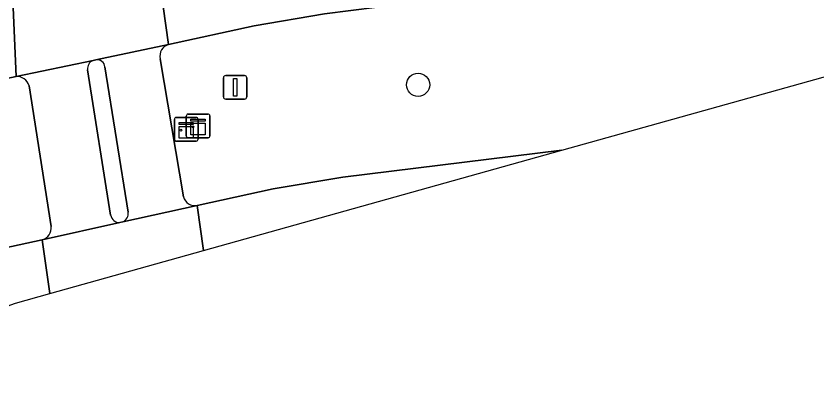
# Model space of a CAD drawing. Extents: x 162542 to 163147, y 380779 to 381521.
# Drawn here: x 162725.68 to 162759.53, y 380799.27 to 380814.71 of the extents above; entities that cross this region are included whole.
import ezdxf

# ---------------------------------------------------------------- set-up
doc = ezdxf.new("R2010")
doc.units = 0
for name, color, linetype in [('IMGEO_Berm_groen', 7, 'Continuous'), ('IMGEO_Boom', 7, 'Continuous'), ('IMGEO_Fietspad_open', 7, 'Continuous'), ('IMGEO_Kast', 7, 'Continuous'), ('IMGEO_Lichtmast', 7, 'Continuous'), ('IMGEO_Rijbaan_lokaal_gesloten', 7, 'Continuous'), ('IMGEO_Rijbaan_regionaal_gesloten', 7, 'Continuous'), ('IMGEO_Verkeerseiland_gesloten', 7, 'Continuous'), ('IMGEO_Voetpad_open', 7, 'Continuous')]:
    doc.layers.add(name, color=color, linetype=linetype)

msp = doc.modelspace()

# ---------------------------------------------------------------- linework, layer by layer
at = {"layer": 'IMGEO_Berm_groen'}
for points in [[(162748.745, 380809.028), (162795.7, 380822.173), (162760.598, 380817.635), (162759.589, 380817.5), (162745.654, 380815.695), (162740.951, 380815.086), (162738.725, 380814.798), (162735.749, 380814.293), (162732.134, 380813.498)], [(162731.777, 380812.901), (162732.761, 380807.059)], [(162733.341, 380806.698), (162736.545, 380807.394), (162739.5, 380807.898), (162748.745, 380809.028)]]:
    msp.add_lwpolyline(points, dxfattribs=at)
for centre, radius, start, end in [((162732.258, 380813.019), 0.495, 104.4603, 193.7817), ((162733.242, 380807.185), 0.497, 194.6519, 281.5507)]:
    msp.add_arc(centre, radius, start, end, dxfattribs=at)
at = {"layer": 'IMGEO_Boom'}
msp.add_circle((162742.676, 380811.799), 0.489, dxfattribs=at)
at = {"layer": 'IMGEO_Fietspad_open'}
for points in [[(162728.946, 380812.833), (162725.685, 380812.156)], [(162729.684, 380806.291), (162728.706, 380812.436)], [(162726.239, 380811.762), (162727.171, 380805.811)], [(162726.79, 380805.241), (162730.072, 380805.971)]]:
    msp.add_lwpolyline(points, dxfattribs=at)
for centre, radius, start, end in [((162729.087, 380812.477), 0.383, 111.5442, 186.1471), ((162725.705, 380811.598), 0.558, 17.0647, 92.0951), ((162730.061, 380806.353), 0.382, 189.297, 271.6753), ((162726.65, 380805.747), 0.525, 285.4539, 7.0269)]:
    msp.add_arc(centre, radius, start, end, dxfattribs=at)
at = {"layer": 'IMGEO_Kast'}
for p, q in [((162732.452, 380810.417), (162733.293, 380810.417)), ((162733.293, 380810.417), (162732.452, 380810.417)), ((162732.878, 380809.635), (162732.878, 380810.476)), ((162732.878, 380810.476), (162732.878, 380809.635)), ((162732.953, 380810.56), (162733.794, 380810.56)), ((162733.794, 380810.56), (162732.953, 380810.56)), ((162733.878, 380810.485), (162733.878, 380809.644)), ((162733.878, 380809.644), (162733.878, 380810.485)), ((162732.377, 380809.492), (162732.377, 380810.333)), ((162732.377, 380810.333), (162732.377, 380809.492)), ((162733.377, 380810.342), (162733.377, 380809.501)), ((162733.377, 380809.501), (162733.377, 380810.342)), ((162733.302, 380809.417), (162732.461, 380809.417)), ((162732.461, 380809.417), (162733.302, 380809.417)), ((162733.803, 380809.56), (162732.962, 380809.56)), ((162732.962, 380809.56), (162733.803, 380809.56))]:
    msp.add_line(p, q, dxfattribs=at)
for points in [[(162732.572, 380810.207), (162733.172, 380810.207), (162733.172, 380810.122), (162732.572, 380810.122), (162732.572, 380810.207)], [(162732.572, 380810.032), (162733.172, 380810.032), (162733.172, 380809.543), (162732.572, 380809.543), (162732.572, 380810.032)], [(162733.073, 380810.35), (162733.673, 380810.35), (162733.673, 380810.265), (162733.073, 380810.265), (162733.073, 380810.35)], [(162733.073, 380810.175), (162733.673, 380810.175), (162733.673, 380809.686), (162733.073, 380809.686), (162733.073, 380810.175)]]:
    msp.add_lwpolyline(points, dxfattribs=at)
for centre in [(162733.157, 380810.024), (162732.656, 380809.881)]:
    msp.add_circle(centre, 0.0377, dxfattribs=at)
for centre, start, end in [((162732.455, 380810.339), 92.4484, 184.2845), ((162732.455, 380810.339), 92.4484, 184.2845), ((162732.956, 380810.482), 92.4484, 184.2845), ((162732.956, 380810.482), 92.4484, 184.2845), ((162733.299, 380810.339), 2.4484, 94.2845), ((162733.299, 380810.339), 2.4484, 94.2845), ((162733.8, 380810.482), 2.4484, 94.2845), ((162733.8, 380810.482), 2.4484, 94.2845), ((162732.455, 380809.495), 182.4484, 274.2845), ((162732.455, 380809.495), 182.4484, 274.2845), ((162732.956, 380809.638), 182.4484, 274.2845), ((162732.956, 380809.638), 182.4484, 274.2845), ((162733.299, 380809.495), 272.4484, 4.2845), ((162733.299, 380809.495), 272.4484, 4.2845), ((162733.8, 380809.638), 272.4484, 4.2845), ((162733.8, 380809.638), 272.4484, 4.2845)]:
    msp.add_arc(centre, 0.0779, start, end, dxfattribs=at)
at = {"layer": 'IMGEO_Lichtmast'}
for p, q in [((162734.448, 380811.292), (162734.448, 380812.092)), ((162734.448, 380812.092), (162734.448, 380811.292)), ((162734.548, 380812.192), (162735.338, 380812.192)), ((162735.338, 380812.192), (162734.548, 380812.192)), ((162735.438, 380812.092), (162735.438, 380811.292)), ((162735.438, 380811.292), (162735.438, 380812.092)), ((162735.338, 380811.192), (162734.548, 380811.192)), ((162734.548, 380811.192), (162735.338, 380811.192))]:
    msp.add_line(p, q, dxfattribs=at)
msp.add_lwpolyline([(162734.868, 380812.067), (162735.018, 380812.067), (162735.018, 380811.317), (162734.868, 380811.317), (162734.868, 380812.067)], dxfattribs=at)
for centre, start, end in [((162734.548, 380812.092), 90, 180), ((162734.548, 380812.092), 90, 180), ((162735.338, 380812.092), 0, 90), ((162735.338, 380812.092), 360, 90), ((162734.548, 380811.292), 180, 270), ((162734.548, 380811.292), 180, 270), ((162735.338, 380811.292), 270, 0), ((162735.338, 380811.292), 270, 0)]:
    msp.add_arc(centre, 0.1, start, end, dxfattribs=at)
at = {"layer": 'IMGEO_Rijbaan_lokaal_gesloten'}
for points in [[(162740.027, 380822.686), (162736.755, 380822.431), (162733.79, 380822.059), (162731.712, 380821.618), (162730.984, 380821.475), (162731.573, 380817.435), (162732.134, 380813.498), (162735.749, 380814.293), (162738.725, 380814.798), (162740.951, 380815.086)], [(162725.473, 380816.345), (162725.521, 380816.055), (162725.685, 380812.156), (162728.946, 380812.833), (162729.059, 380812.857), (162732.134, 380813.498), (162731.573, 380817.435), (162730.984, 380821.475), (162727.821, 380820.803), (162727.697, 380820.777), (162724.399, 380820.085)], [(162733.608, 380804.79), (162733.341, 380806.698), (162730.196, 380805.999), (162730.072, 380805.971), (162726.79, 380805.241), (162727.12, 380802.974)]]:
    msp.add_lwpolyline(points, close=True, dxfattribs=at)
msp.add_lwpolyline([(162733.608, 380804.79), (162748.745, 380809.028), (162739.5, 380807.898), (162736.545, 380807.394), (162733.341, 380806.698), (162733.608, 380804.79)], dxfattribs=at)
at = {"layer": 'IMGEO_Rijbaan_regionaal_gesloten'}
for points in [[(162721.269, 380811.215), (162725.685, 380812.156), (162725.521, 380816.055), (162723.295, 380815.583)], [(162727.12, 380802.974), (162726.79, 380805.241), (162722.439, 380804.295)], [(162716.605, 380799.268), (162725.659, 380802.565), (162727.12, 380802.974)]]:
    msp.add_lwpolyline(points, dxfattribs=at)
at = {"layer": 'IMGEO_Verkeerseiland_gesloten'}
for points in [[(162729.059, 380812.857), (162728.946, 380812.833)], [(162728.706, 380812.436), (162729.684, 380806.291)], [(162730.418, 380806.411), (162729.444, 380812.557)], [(162725.685, 380812.156), (162721.269, 380811.215)], [(162727.171, 380805.811), (162726.239, 380811.762)], [(162730.072, 380805.971), (162730.196, 380805.999)], [(162722.439, 380804.295), (162726.79, 380805.241)]]:
    msp.add_lwpolyline(points, dxfattribs=at)
for centre, radius, start, end in [((162729.087, 380812.477), 0.383, 111.5442, 186.1471), ((162729.105, 380812.519), 0.341, 6.3389, 97.8082), ((162725.705, 380811.598), 0.558, 17.0647, 92.0951), ((162730.049, 380806.344), 0.375, 293.1099, 10.2554), ((162730.061, 380806.353), 0.382, 189.297, 271.6753), ((162726.65, 380805.747), 0.525, 285.4539, 7.0269)]:
    msp.add_arc(centre, radius, start, end, dxfattribs=at)
at = {"layer": 'IMGEO_Voetpad_open'}
for points in [[(162732.134, 380813.498), (162729.059, 380812.857)], [(162732.761, 380807.059), (162731.777, 380812.901)], [(162729.444, 380812.557), (162730.418, 380806.411)], [(162730.196, 380805.999), (162733.341, 380806.698)]]:
    msp.add_lwpolyline(points, dxfattribs=at)
for centre, radius, start, end in [((162732.258, 380813.019), 0.495, 104.4603, 193.7817), ((162729.105, 380812.519), 0.341, 6.3389, 97.8082), ((162733.242, 380807.185), 0.497, 194.6519, 281.5507), ((162730.049, 380806.344), 0.375, 293.1099, 10.2554)]:
    msp.add_arc(centre, radius, start, end, dxfattribs=at)

doc.saveas('drawing.dxf')
